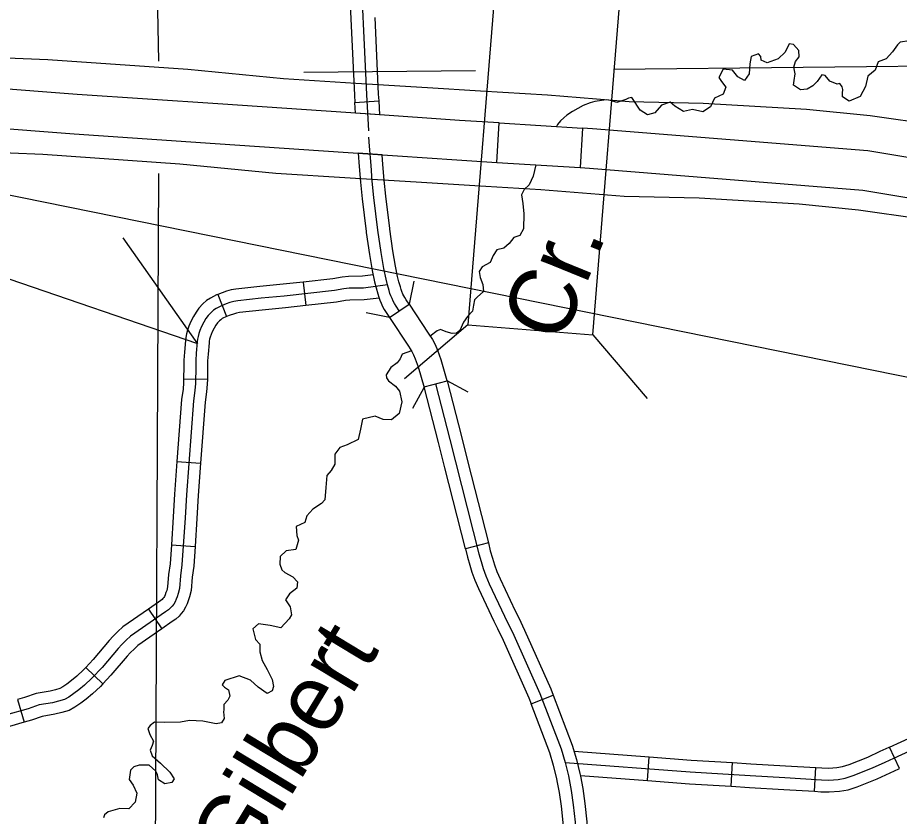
# Model space of a CAD drawing. Extents: x -492261 to -432772, y 1441225 to 1452922.
# Drawn here: x -458121 to -457961.8, y 1450967.5 to 1451111.7 of the extents above; entities that cross this region are included whole.
import ezdxf

# ---------------------------------------------------------------- set-up
doc = ezdxf.new("R2010")
doc.units = 0
doc.layers.add('Default', color=7, linetype='Continuous')
doc.layers.add('R_Draft', color=7, linetype='Continuous')

msp = doc.modelspace()

# ---------------------------------------------------------------- linework, layer by layer
at = {"layer": 'Default'}
for p, q in [((-458060.1, 1451096.43), (-458055.82, 1451096.68)), ((-458055.67, 1451094.17), (-458059.98, 1451094.46)), ((-458055.21, 1451086.98), (-458059.53, 1451087.27)), ((-458069.44, 1451063.99), (-458068.97, 1451059.73)), ((-458084.86, 1451061.76), (-458083.32, 1451057.76)), ((-458053.89, 1451057.6), (-458050.32, 1451059.97)), ((-458039.69, 1451056.29), (-458051.18, 1451046.52)), ((-458017.13, 1451054.48), (-458007.36, 1451042.99)), ((-458091.04, 1451046.49), (-458086.76, 1451046.44)), ((-458047.63, 1451045.05), (-458043.48, 1451046.13)), ((-458047.63, 1451045.05), (-458043.48, 1451046.13)), ((-458092.25, 1451031.6), (-458087.97, 1451031.28)), ((-458093.25, 1451016.53), (-458088.97, 1451016.25)), ((-458036.01, 1451016.88), (-458040.16, 1451015.83)), ((-458097.4, 1451004.92), (-458094.96, 1451001.39)), ((-458108.72, 1450994.43), (-458105.61, 1450991.48)), ((-458121.02, 1450988.65), (-458119.84, 1450984.53)), ((-458028.3, 1450987.87), (-458024.3, 1450989.4)), ((-457961.78, 1450976.15), (-457963.57, 1450980.04)), ((-458007.27, 1450973.99), (-458006.95, 1450978.27)), ((-457992.19, 1450972.96), (-457991.93, 1450977.23)), ((-457977.13, 1450972.05), (-457976.87, 1450976.33))]:
    msp.add_line(p, q, dxfattribs=at)
for points in [[(-458096.72, 1451552.17), (-458097.87, 1451401.88), (-458098.46, 1451251.61), (-458095.56, 1451103.86)], [(-458065.15, 1451203.39), (-458064.62, 1451201.4), (-458064.11, 1451198.9), (-458063.59, 1451196.04), (-458063.29, 1451194.33), (-458063.08, 1451192.55), (-458060.5, 1451149.8), (-458059.3, 1451124.77), (-458058.04, 1451097.82), (-458057.65, 1451091.28)], [(-458061.53, 1451126.59), (-458061.44, 1451124.67), (-458060.82, 1451111.52)], [(-457952.42, 1451111.63), (-457953.01, 1451110.91), (-457953.75, 1451109.51), (-457955.42, 1451109.04), (-457956.93, 1451109.69), (-457957.1, 1451110.77), (-457956.77, 1451112.53), (-457956.6, 1451113.62), (-457957.34, 1451114.72), (-457958.66, 1451114.78), (-457959.6, 1451113.55), (-457959.52, 1451112.81), (-457959.05, 1451111.18), (-457958.95, 1451109.32), (-457959.07, 1451108.43), (-457959.99, 1451107.52), (-457961.67, 1451107.3), (-457962.14, 1451106.83), (-457963, 1451105.58), (-457964.19, 1451104.29), (-457965.6, 1451103.72)], [(-458060.82, 1451111.52), (-458060.18, 1451097.7), (-458060.1, 1451096.43)], [(-458056.54, 1451111.72), (-458055.9, 1451097.93), (-458055.82, 1451096.68)], [(-457965.6, 1451103.72), (-457966.18, 1451102.22), (-457967.5, 1451101.15), (-457967.91, 1451099.28), (-457968.89, 1451097.51), (-457970.87, 1451096.65), (-457972.06, 1451097.43), (-457972.05, 1451098.06), (-457972.01, 1451098.72), (-457972.14, 1451099.23), (-457972.52, 1451099.83), (-457973.03, 1451099.7), (-457974.36, 1451100.24), (-457975.16, 1451101.25), (-457975.79, 1451101.38), (-457976.65, 1451100.18), (-457977.43, 1451099.39), (-457978.42, 1451098.82), (-457979.61, 1451098.67), (-457980.89, 1451099.53), (-457980.77, 1451100.39), (-457980.58, 1451101.58), (-457980.83, 1451102.77), (-457980.52, 1451103.81), (-457979.91, 1451104.63), (-457979.97, 1451105.81), (-457980.88, 1451106.9), (-457981.66, 1451107), (-457982.39, 1451105.49), (-457983.7, 1451104.28), (-457985.63, 1451103.54), (-457986.73, 1451104.03), (-457986.78, 1451104.72), (-457987.22, 1451105.17), (-457988.52, 1451104.68), (-457988.77, 1451103.38), (-457988.9, 1451101.6), (-457989.78, 1451100.4), (-457990.94, 1451101.06), (-457991.95, 1451102.27), (-457993.61, 1451102.43), (-457994.37, 1451100.92), (-457993.92, 1451100.21), (-457993.15, 1451099.2), (-457993.58, 1451097.93), (-457995.16, 1451097.2), (-457995.9, 1451095.63)], [(-458034.04, 1451092.71), (-458041.23, 1451093.16), (-458057.27, 1451094.28), (-458084.86, 1451096.15), (-458110.28, 1451097.87), (-458126.68, 1451099.12), (-458157.69, 1451101.53), (-458171.15, 1451102.52), (-458180.75, 1451103.03), (-458197.44, 1451103.85), (-458216.03, 1451104.62), (-458246.66, 1451106.37)], [(-458133.38, 1451104.9), (-458115.55, 1451104.19), (-458090.28, 1451102.44), (-458073, 1451100.71), (-458059.92, 1451099.9), (-458047.02, 1451099.12), (-458037.42, 1451098.53), (-458025.35, 1451097.79), (-458010.61, 1451096.61), (-457997.23, 1451096.3), (-457978.53, 1451095.19), (-457967.08, 1451094.07), (-457955.21, 1451092.35), (-457942.26, 1451089.71), (-457927.54, 1451086.04), (-457914.76, 1451082.72), (-457893.22, 1451076.66), (-457887.87, 1451075.11), (-457883.92, 1451074.26), (-457880.8, 1451073.98), (-457875.64, 1451073.62)], [(-458069.35, 1451101.88), (-458038.34, 1451102.2)], [(-458013.42, 1451102.45), (-457944.89, 1451103.15)], [(-458247.07, 1451099.24), (-458216.38, 1451097.49), (-458197.76, 1451096.72), (-458181.12, 1451095.9), (-458171.6, 1451095.39), (-458158.23, 1451094.41), (-458127.23, 1451092), (-458110.8, 1451090.74), (-458085.34, 1451089.02), (-458057.76, 1451087.15), (-458041.71, 1451086.03), (-458034.49, 1451085.58)], [(-457995.9, 1451095.63), (-457997.26, 1451094.71), (-457999.16, 1451095.12), (-458000.75, 1451094.76), (-458002.35, 1451095.76), (-458003.2, 1451096.45), (-458004.73, 1451095.9), (-458005.95, 1451094.55), (-458007.29, 1451094.2), (-458008.59, 1451095), (-458009.96, 1451097.11), (-458010.08, 1451097.28), (-458010.71, 1451097.18), (-458011.19, 1451096.94), (-458012.83, 1451096.41), (-458013.93, 1451096.76), (-458014.76, 1451096.91), (-458016.8, 1451096.56), (-458017.62, 1451096.36), (-458018.87, 1451095.88), (-458019.88, 1451095.34), (-458020.82, 1451094.77), (-458021.81, 1451094.09), (-458022.39, 1451093.65), (-458022.98, 1451093.09), (-458023.51, 1451092.45), (-458023.73, 1451092.07)], [(-458059.98, 1451094.46), (-458060.1, 1451096.43)], [(-458055.82, 1451096.68), (-458055.67, 1451094.17)], [(-458034.49, 1451085.58), (-458034.04, 1451092.71)], [(-458034.04, 1451092.71), (-458018.99, 1451091.77)], [(-458018.99, 1451091.77), (-458019.43, 1451084.64)], [(-457843.02, 1451068.36), (-457853.33, 1451068.39), (-457876.89, 1451068.26), (-457877.34, 1451068.28), (-457878.72, 1451068.3), (-457880.8, 1451068.36), (-457882.91, 1451068.48), (-457884.91, 1451068.71), (-457886.21, 1451068.93), (-457887.75, 1451069.25), (-457890.42, 1451069.82), (-457931.07, 1451080.76), (-457942.94, 1451083.31), (-457956.3, 1451085.79), (-457967.48, 1451087.69), (-458017.21, 1451091.66), (-458018.99, 1451091.77)], [(-458052.11, 1451058.79), (-458052.66, 1451059.62), (-458052.96, 1451060.11), (-458053.2, 1451060.54), (-458053.4, 1451060.99), (-458053.61, 1451061.51), (-458053.78, 1451061.95), (-458053.94, 1451062.49), (-458054.22, 1451063.48), (-458054.48, 1451064.49), (-458054.89, 1451066.46), (-458055.37, 1451069.32), (-458055.96, 1451073.38), (-458056.68, 1451079.27), (-458056.98, 1451082.21), (-458057.2, 1451085.02), (-458057.49, 1451088.54), (-458057.58, 1451090.14)], [(-458134.05, 1451087.77), (-458116.48, 1451087.07), (-458091.73, 1451085.36), (-458074.39, 1451083.62), (-458060.97, 1451082.79), (-458048.06, 1451082.01), (-458038.48, 1451081.42), (-458026.56, 1451080.69), (-458011.49, 1451079.48), (-457997.94, 1451079.17), (-457979.87, 1451078.1), (-457969.15, 1451077.05), (-457958.15, 1451075.46), (-457946.04, 1451072.99), (-457931.78, 1451069.43), (-457919.24, 1451066.17), (-457897.93, 1451060.18), (-457892.05, 1451058.47), (-457886.5, 1451057.29), (-457882.19, 1451056.89), (-457876.61, 1451056.5)], [(-458059.53, 1451087.27), (-458059.33, 1451084.85), (-458059.12, 1451082.02), (-458058.81, 1451079.03), (-458058.08, 1451073.09), (-458058.05, 1451072.92)], [(-458053.81, 1451073.53), (-458053.83, 1451073.66), (-458054.55, 1451079.51), (-458054.85, 1451082.41), (-458055.06, 1451085.19), (-458055.21, 1451086.98)], [(-458027.46, 1451085.14), (-458027.91, 1451083.12), (-458028.65, 1451081.54), (-458029.57, 1451080.69), (-458030.04, 1451079.76), (-458029.77, 1451078.19), (-458029.58, 1451076.33), (-458029.65, 1451073.6), (-458030.34, 1451072.38), (-458031.44, 1451072.01), (-458032.24, 1451070.96), (-458033.2, 1451070.13), (-458034.47, 1451069.78), (-458035.16, 1451068.76), (-458035.7, 1451067.49), (-458037.14, 1451066.74), (-458037.69, 1451065.89), (-458037.49, 1451064.81), (-458037, 1451063.53), (-458036.91, 1451062.3), (-458038.03, 1451061.26), (-458038.5, 1451060.77)], [(-458034.49, 1451085.58), (-458019.43, 1451084.64)], [(-458019.43, 1451084.64), (-458017.72, 1451084.54), (-457968.36, 1451080.59), (-457957.55, 1451078.76), (-457944.35, 1451076.31), (-457932.75, 1451073.82), (-457892.09, 1451062.87), (-457889.21, 1451062.26), (-457887.54, 1451061.92), (-457885.93, 1451061.64), (-457883.52, 1451061.36), (-457881.1, 1451061.22), (-457878.88, 1451061.16), (-457877.52, 1451061.14), (-457876.99, 1451061.12), (-457853.32, 1451061.25), (-457843.04, 1451061.22)], [(-458095.6, 1451083.61), (-458096.23, 1450948.31), (-458095.56, 1450797.76), (-458095.86, 1450741.98)], [(-458050.32, 1451059.97), (-458050.85, 1451060.77), (-458051.11, 1451061.19), (-458051.29, 1451061.52), (-458051.43, 1451061.83), (-458051.61, 1451062.28), (-458051.75, 1451062.65), (-458051.89, 1451063.1), (-458052.15, 1451064.04), (-458052.39, 1451064.97), (-458052.78, 1451066.85), (-458053.25, 1451069.65), (-458053.81, 1451073.53)], [(-458058.05, 1451072.92), (-458057.48, 1451068.99), (-458057, 1451066.07), (-458056.57, 1451064), (-458056.29, 1451062.92), (-458056, 1451061.88), (-458055.8, 1451061.26), (-458055.61, 1451060.74), (-458055.38, 1451060.15), (-458055.11, 1451059.57), (-458054.81, 1451059.03), (-458054.47, 1451058.48), (-458053.89, 1451057.6)], [(-458056.84, 1451065.29), (-458058.73, 1451065.05), (-458061.29, 1451065), (-458062.43, 1451064.89), (-458064.09, 1451064.58), (-458069.44, 1451063.99)], [(-458054.22, 1451063.46), (-458058.58, 1451062.91), (-458061.17, 1451062.86), (-458062.13, 1451062.77), (-458063.77, 1451062.46), (-458072.87, 1451061.46), (-458077.06, 1451061.07), (-458081.28, 1451060.59), (-458081.97, 1451060.47), (-458082.68, 1451060.27), (-458083.38, 1451060.04), (-458084.21, 1451059.72), (-458085.14, 1451059.23), (-458085.64, 1451058.92), (-458086.09, 1451058.52), (-458086.62, 1451057.93), (-458087.01, 1451057.38), (-458087.4, 1451056.72), (-458087.82, 1451055.94), (-458088.1, 1451055.26), (-458088.29, 1451054.69), (-458088.44, 1451054.16), (-458088.54, 1451053.65), (-458088.59, 1451053.21), (-458088.76, 1451051.17), (-458088.87, 1451049.82), (-458088.87, 1451048.73), (-458088.91, 1451045.66), (-458089.02, 1451044.4), (-458089.29, 1451042.53), (-458090.54, 1451025.58), (-458090.78, 1451021.44), (-458091.34, 1451012.91), (-458091.63, 1451010.96), (-458091.82, 1451008.66), (-458092.03, 1451007.74), (-458092.22, 1451007.19), (-458092.41, 1451006.72), (-458092.6, 1451006.26), (-458092.84, 1451005.85), (-458093.11, 1451005.5), (-458093.4, 1451005.18), (-458093.79, 1451004.82), (-458094.32, 1451004.44), (-458100.65, 1451000.07), (-458101.43, 1450999.33), (-458102.21, 1450998.56), (-458102.88, 1450997.83), (-458105.77, 1450994.43), (-458107.6, 1450992.5), (-458108.92, 1450991.23), (-458109.95, 1450990.39), (-458110.86, 1450989.69), (-458111.78, 1450989.07), (-458112.57, 1450988.64), (-458113.63, 1450988.32), (-458114.73, 1450988.05), (-458117.15, 1450987.64), (-458119.13, 1450986.96), (-458123.05, 1450985.83)], [(-458069.44, 1451063.99), (-458073.09, 1451063.59), (-458077.28, 1451063.2), (-458081.6, 1451062.71), (-458082.45, 1451062.56), (-458083.3, 1451062.32), (-458084.1, 1451062.05), (-458084.86, 1451061.76)], [(-458049.47, 1451064.17), (-458050.32, 1451059.97)], [(-458084.86, 1451061.76), (-458085.09, 1451061.67), (-458086.21, 1451061.09), (-458086.92, 1451060.64), (-458087.6, 1451060.05), (-458088.3, 1451059.27), (-458088.81, 1451058.55), (-458089.27, 1451057.77), (-458089.76, 1451056.85), (-458090.1, 1451056.02), (-458090.34, 1451055.33), (-458090.53, 1451054.65), (-458090.66, 1451053.97), (-458090.72, 1451053.43), (-458090.9, 1451051.35), (-458091.02, 1451049.91), (-458091.02, 1451048.75), (-458091.04, 1451046.49)], [(-458055.76, 1451061.1), (-458058.42, 1451060.76), (-458061.05, 1451060.72), (-458061.83, 1451060.64), (-458063.46, 1451060.34), (-458068.97, 1451059.73)], [(-458038.5, 1451060.77), (-458038.71, 1451059.81), (-458038.85, 1451058.75), (-458039.8, 1451057.75), (-458040.49, 1451056.76), (-458041.17, 1451055.22), (-458041.76, 1451054.78), (-458042.53, 1451054.73), (-458043.65, 1451054.99), (-458044.63, 1451055.42), (-458045.28, 1451055.21), (-458046.5, 1451054.21)], [(-458068.97, 1451059.73), (-458072.65, 1451059.33), (-458076.84, 1451058.94), (-458080.97, 1451058.47), (-458081.49, 1451058.38), (-458082.05, 1451058.22), (-458082.65, 1451058.02), (-458083.32, 1451057.76)], [(-458050.32, 1451059.97), (-458046.89, 1451054.79), (-458046.11, 1451053.62), (-458045.63, 1451052.69), (-458045.2, 1451051.69), (-458044.61, 1451049.98), (-458043.5, 1451046.19)], [(-458083.32, 1451057.76), (-458083.33, 1451057.76), (-458084.06, 1451057.38), (-458084.35, 1451057.19), (-458084.59, 1451056.99), (-458084.94, 1451056.6), (-458085.21, 1451056.21), (-458085.53, 1451055.67), (-458085.87, 1451055.02), (-458086.09, 1451054.5), (-458086.24, 1451054.06), (-458086.35, 1451053.67), (-458086.42, 1451053.33), (-458086.46, 1451053), (-458086.63, 1451050.99), (-458086.73, 1451049.74), (-458086.73, 1451048.72), (-458086.76, 1451046.44)], [(-458053.89, 1451057.6), (-458058.09, 1451058.46)], [(-458053.89, 1451057.6), (-458050.46, 1451052.42), (-458049.81, 1451051.44), (-458049.51, 1451050.87), (-458049.21, 1451050.14), (-458048.69, 1451048.67), (-458047.61, 1451044.98)], [(-458049.9, 1451051.57), (-458051.58, 1451050.98), (-458051.96, 1451050.14), (-458052.46, 1451049.38), (-458053.64, 1451048.55), (-458054.49, 1451047.21), (-458054.39, 1451046.69), (-458054.06, 1451046.16), (-458052.81, 1451045.21), (-458052.07, 1451044.28), (-458051.62, 1451042.35), (-458052.14, 1451040.24), (-458053.51, 1451039.14), (-458055, 1451039.19), (-458056.47, 1451039.79), (-458058.75, 1451039.22), (-458059.1, 1451037.4), (-458059.51, 1451035.58), (-458061.52, 1451034.62), (-458062.85, 1451034.12), (-458063.73, 1451032.93), (-458063.75, 1451031.12), (-458064.4, 1451029.96), (-458065.21, 1451029.05), (-458065.35, 1451026.92), (-458065.53, 1451024.68), (-458066.14, 1451024.04), (-458067.71, 1451022.96), (-458068.77, 1451021.76), (-458069.17, 1451020.6), (-458070.72, 1451019.85), (-458070.62, 1451018.25), (-458070.29, 1451017.37), (-458070.76, 1451015.69), (-458072.53, 1451015.45), (-458073.59, 1451014.44), (-458073.69, 1451013.04), (-458073.3, 1451012.01), (-458072.74, 1451011.57), (-458071.32, 1451010.77), (-458070.47, 1451009.88), (-458070.61, 1451008.75), (-458071.93, 1451007.69), (-458072.65, 1451006.64), (-458071.78, 1451005.37), (-458071.57, 1451003.91), (-458072.01, 1451003.16), (-458073.49, 1451001.54), (-458075.39, 1451002.01), (-458077.51, 1451002.28), (-458078.57, 1451001.39), (-458078.04, 1450999.45), (-458077.3, 1450998.61), (-458077.27, 1450997.26), (-458076.86, 1450995.67), (-458075.93, 1450994.06), (-458075.08, 1450992.24), (-458074.79, 1450990.99), (-458075.03, 1450990.18), (-458075.96, 1450989.7), (-458077.59, 1450990.86), (-458078.97, 1450992.12), (-458081.02, 1450992.87), (-458083.63, 1450992.06), (-458084.06, 1450991.27), (-458083.65, 1450990.85), (-458082.96, 1450990.38), (-458082.67, 1450989.21), (-458083.08, 1450988.52), (-458083.77, 1450987.72), (-458083.78, 1450986.75), (-458083.83, 1450986.4), (-458083.71, 1450985.2), (-458084.18, 1450984.42), (-458085.14, 1450984.22), (-458087.56, 1450984.73), (-458089.96, 1450984.82), (-458091.59, 1450984.52), (-458094.5, 1450984.48), (-458096.33, 1450984.52), (-458097.09, 1450983.95), (-458097.48, 1450983.4), (-458097.13, 1450982.32), (-458096.47, 1450981.1), (-458096.74, 1450980.32), (-458097.06, 1450979.45), (-458096.75, 1450978.43)], [(-458091.04, 1451046.49), (-458091.05, 1451045.77), (-458091.15, 1451044.64), (-458091.42, 1451042.76), (-458092.25, 1451031.6)], [(-458086.76, 1451046.44), (-458086.77, 1451045.56), (-458086.89, 1451044.15), (-458087.16, 1451042.3), (-458087.97, 1451031.28)], [(-458043.5, 1451046.19), (-458039.73, 1451044.14)], [(-458043.48, 1451046.13), (-458040.88, 1451036.1), (-458039.71, 1451031.5)], [(-458049.66, 1451041.22), (-458047.61, 1451044.98)], [(-458043.87, 1451030.45), (-458045.03, 1451035.03), (-458047.63, 1451045.05)], [(-458045.55, 1451045.59), (-458042.95, 1451035.56), (-458037.72, 1451014.92), (-458037.3, 1451013.51), (-458036.94, 1451012.28), (-458036.46, 1451010.94), (-458035.86, 1451009.53), (-458033.08, 1451003.69), (-458031.42, 1451000.27), (-458026.72, 1450989.72)], [(-458092.25, 1451031.6), (-458092.68, 1451025.72), (-458092.92, 1451021.58), (-458093.25, 1451016.53)], [(-458087.97, 1451031.28), (-458088.41, 1451025.44), (-458088.64, 1451021.31), (-458088.97, 1451016.25)], [(-458040.16, 1451015.83), (-458043.87, 1451030.45)], [(-458039.71, 1451031.5), (-458036.01, 1451016.88)], [(-458093.25, 1451016.53), (-458093.47, 1451013.14), (-458093.76, 1451011.21), (-458093.94, 1451008.99), (-458094.1, 1451008.32), (-458094.23, 1451007.93), (-458094.39, 1451007.55), (-458094.52, 1451007.23), (-458094.63, 1451007.04), (-458094.77, 1451006.86), (-458094.92, 1451006.69), (-458095.14, 1451006.49), (-458095.56, 1451006.19), (-458097.4, 1451004.92)], [(-458088.97, 1451016.25), (-458089.2, 1451012.69), (-458089.5, 1451010.71), (-458089.7, 1451008.33), (-458089.97, 1451007.15), (-458090.21, 1451006.44), (-458090.43, 1451005.9), (-458090.69, 1451005.3), (-458091.05, 1451004.66), (-458091.46, 1451004.13), (-458091.87, 1451003.67), (-458092.43, 1451003.15), (-458093.09, 1451002.69), (-458094.96, 1451001.39)], [(-458040.16, 1451015.83), (-458039.79, 1451014.35), (-458039.36, 1451012.9), (-458038.98, 1451011.61), (-458038.45, 1451010.16), (-458037.81, 1451008.65), (-458035.01, 1451002.77), (-458034.38, 1451001.47)], [(-458036.01, 1451016.88), (-458035.66, 1451015.49), (-458035.25, 1451014.12), (-458034.9, 1451012.94), (-458034.47, 1451011.73), (-458033.9, 1451010.41), (-458031.14, 1451004.62), (-458030.52, 1451003.34)], [(-458097.4, 1451004.92), (-458102, 1451001.74), (-458102.91, 1451000.88), (-458103.75, 1451000.05), (-458104.49, 1450999.25), (-458107.36, 1450995.87), (-458108.72, 1450994.43)], [(-458030.52, 1451003.34), (-458029.47, 1451001.17), (-458024.73, 1450990.53), (-458024.3, 1450989.4)], [(-458094.96, 1451001.39), (-458099.3, 1450998.4), (-458099.94, 1450997.78), (-458100.67, 1450997.08), (-458101.27, 1450996.42), (-458104.17, 1450993), (-458105.61, 1450991.48)], [(-458034.38, 1451001.47), (-458033.36, 1450999.36), (-458028.7, 1450988.9), (-458028.3, 1450987.87)], [(-458108.72, 1450994.43), (-458109.13, 1450994), (-458110.34, 1450992.84), (-458111.28, 1450992.07), (-458112.12, 1450991.42), (-458112.88, 1450990.9), (-458113.39, 1450990.63), (-458114.21, 1450990.39), (-458115.16, 1450990.14), (-458117.67, 1450989.73), (-458119.78, 1450989.01), (-458121.02, 1450988.65)], [(-458105.61, 1450991.48), (-458106.08, 1450990.99), (-458107.5, 1450989.62), (-458108.62, 1450988.71), (-458109.6, 1450987.95), (-458110.67, 1450987.23), (-458111.74, 1450986.65), (-458113.06, 1450986.26), (-458114.29, 1450985.95), (-458116.62, 1450985.56), (-458118.49, 1450984.92), (-458119.84, 1450984.53)], [(-458026.72, 1450989.72), (-458022.89, 1450979.69), (-458022.15, 1450977.26), (-458021.56, 1450974.82), (-458021.04, 1450972.2), (-458020.68, 1450969.62), (-458020.35, 1450966.5), (-458020.4, 1450965.3), (-458020.41, 1450964.52), (-458021.13, 1450955.82), (-458021.13, 1450954.56), (-458021.02, 1450953.47), (-458020.9, 1450952.44), (-458020.81, 1450951.83), (-458020.79, 1450951.74), (-458020.78, 1450951.67), (-458020.77, 1450951.64)], [(-458024.3, 1450989.4), (-458020.86, 1450980.38), (-458020.08, 1450977.82), (-458019.47, 1450975.28), (-458019.37, 1450974.79)], [(-458023.57, 1450973.95), (-458023.65, 1450974.35), (-458024.22, 1450976.69), (-458024.91, 1450979), (-458028.3, 1450987.87)], [(-457963.57, 1450980.04), (-457959.38, 1450981.96), (-457957.95, 1450982.66), (-457952.21, 1450985.8), (-457950.54, 1450986.91)], [(-458119.84, 1450984.53), (-458122.51, 1450983.76), (-458123.49, 1450983.53), (-458124.85, 1450983.24), (-458126.61, 1450982.91), (-458128.25, 1450982.64), (-458129.42, 1450982.48), (-458130.58, 1450982.35), (-458131.89, 1450982.23), (-458133.33, 1450982.12), (-458134.95, 1450982.02), (-458135.22, 1450982.01)], [(-458022.15, 1450977.26), (-457999.56, 1450975.56), (-457988.73, 1450974.89), (-457982.49, 1450974.53), (-457975.87, 1450974.12), (-457974.5, 1450974.09), (-457972.85, 1450974.21), (-457971.56, 1450974.42), (-457970.12, 1450974.88), (-457966.63, 1450976.27), (-457964.34, 1450977.33), (-457962.76, 1450978.06), (-457958.46, 1450980.03)], [(-458020.53, 1450979.29), (-458006.95, 1450978.27)], [(-457976.87, 1450976.33), (-457975.79, 1450976.26), (-457974.55, 1450976.24), (-457973.1, 1450976.34), (-457972.07, 1450976.51), (-457970.84, 1450976.9), (-457967.48, 1450978.24), (-457965.24, 1450979.27), (-457963.65, 1450980), (-457963.57, 1450980.04)], [(-458096.75, 1450978.43), (-458095.2, 1450977.12), (-458093.56, 1450975.5), (-458092.73, 1450974.28), (-458093.17, 1450973.64), (-458094.42, 1450973.41), (-458095.58, 1450974.13), (-458095.75, 1450975.01), (-458096.08, 1450975.66), (-458097.25, 1450976.75), (-458099.05, 1450976.79), (-458100.02, 1450976.48), (-458100.63, 1450975.86), (-458100.9, 1450974.19), (-458100.13, 1450973.18), (-458099.47, 1450971.74), (-458099.8, 1450970.12), (-458100.97, 1450968.86), (-458102.57, 1450968.93), (-458104.7, 1450968.34), (-458105.32, 1450967.78), (-458105.5, 1450967.28)], [(-458006.95, 1450978.27), (-457999.41, 1450977.7), (-457991.93, 1450977.23)], [(-457991.93, 1450977.23), (-457988.6, 1450977.03), (-457982.36, 1450976.67), (-457976.87, 1450976.33)], [(-457977.13, 1450972.05), (-457975.96, 1450971.98), (-457974.44, 1450971.95), (-457972.6, 1450972.08), (-457971.06, 1450972.34), (-457969.4, 1450972.87), (-457965.79, 1450974.3), (-457963.44, 1450975.38), (-457961.87, 1450976.11), (-457961.78, 1450976.15)], [(-458019.38, 1450974.9), (-458007.27, 1450973.99)], [(-458019.37, 1450974.79), (-458018.92, 1450972.56), (-458018.56, 1450969.88), (-458018.2, 1450966.57), (-458018.26, 1450965.24), (-458018.27, 1450964.42), (-458018.7, 1450959.21)], [(-458022.97, 1450959.56), (-458022.55, 1450964.62), (-458022.54, 1450965.36), (-458022.5, 1450966.44), (-458022.81, 1450969.36), (-458023.15, 1450971.85), (-458023.57, 1450973.95)], [(-458007.27, 1450973.99), (-457999.71, 1450973.43), (-457992.19, 1450972.96)], [(-457992.19, 1450972.96), (-457988.86, 1450972.75), (-457982.62, 1450972.39), (-457977.13, 1450972.05)]]:
    msp.add_lwpolyline(points, dxfattribs=at)
msp.add_lwpolyline([(-458017.13, 1451054.48), (-458011.69, 1451122.15), (-458034.24, 1451123.96), (-458039.69, 1451056.29)], close=True, dxfattribs=at)
at = {"layer": 'R_Draft'}
for p, q in [((-458088.5, 1451052.83), (-458231.04, 1451101.7)), ((-458231.04, 1451101.7), (-457691.3, 1450992.37)), ((-458088.5, 1451052.83), (-458101.99, 1451071.97))]:
    msp.add_line(p, q, dxfattribs=at)

# ---------------------------------------------------------------- texts
at = {"layer": 'Default'}
for s, rotation, p in [('Cr.', 67.8571, (-458022.8, 1451052.51)), ('Gilbert', 58.8178, (-458080.25, 1450956.9))]:
    msp.add_text(s, height=12.069, rotation=rotation, dxfattribs=at).set_placement(p)

doc.saveas('drawing.dxf')
